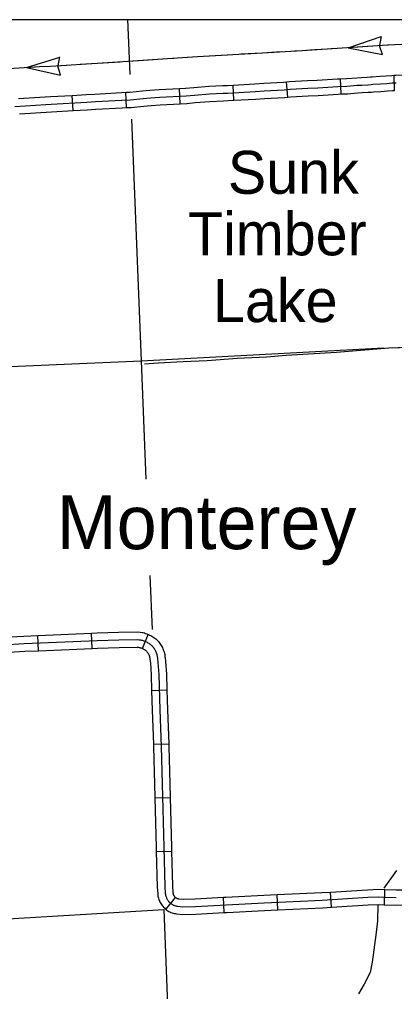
# Model space of a CAD drawing. Extents: x 1720274 to 1751788, y 372074 to 391887.
# Drawn here: x 1736478 to 1737060, y 380307 to 381816 of the extents above; entities that cross this region are included whole.
import ezdxf

# ---------------------------------------------------------------- set-up
doc = ezdxf.new("R2010")
doc.units = 0
for name, color, linetype in [('Level 24', 7, 'Continuous'), ('Level 32', 7, 'Continuous'), ('Level 35', 7, 'Continuous'), ('Level 43', 7, 'Continuous'), ('Level 5', 7, 'Continuous'), ('R_Draft', 7, 'Continuous')]:
    doc.layers.add(name, color=color, linetype=linetype)

msp = doc.modelspace()

# ---------------------------------------------------------------- linework, layer by layer
at = {"layer": 'Level 32'}
for p, q in [((1736894, 381695.6), (1736892.1, 381719.2)), ((1736976.8, 381700.4), (1736975.8, 381724.1)), ((1737059.9, 381705.7), (1737059.2, 381729.4)), ((1736643.8, 381679.4), (1736642.8, 381703.1)), ((1736727.1, 381685.3), (1736725.9, 381708.9)), ((1736810.5, 381690.6), (1736809.1, 381714.2)), ((1736560.7, 381674.6), (1736559.3, 381698.3)), ((1736507.3, 380836.4), (1736506.3, 380860.1)), ((1736590.6, 380839.9), (1736589.6, 380863.6)), ((1736668.8, 380839.7), (1736677.4, 380861.7)), ((1736682.7, 380774.7), (1736706.4, 380775.5)), ((1736685.6, 380691.3), (1736709.3, 380692.1)), ((1736687.8, 380608), (1736711.5, 380608.7)), ((1736690, 380524.6), (1736713.7, 380525.3)), ((1737044.3, 380442.1), (1737045, 380465.8)), ((1736704.9, 380435), (1736719.9, 380453.3)), ((1736795.3, 380430), (1736794.1, 380453.7)), ((1736878.6, 380434.1), (1736877.5, 380457.8)), ((1736962.1, 380438.3), (1736960.6, 380461.9))]:
    msp.add_line(p, q, dxfattribs=at)
for points in [[(1737059.2, 381729.4), (1737062, 381729.5), (1737088.7, 381730.6), (1737100.6, 381731.2), (1737134.4, 381733.4), (1737142.2, 381733.8)], [(1736809.1, 381714.2), (1736842.8, 381716.2), (1736856.8, 381717.1), (1736887.4, 381718.8), (1736892.1, 381719.2)], [(1736892.1, 381719.2), (1736896.9, 381719.6), (1736924.7, 381721.3), (1736940, 381722), (1736971.4, 381723.9), (1736975.8, 381724.1)], [(1736975.8, 381724.1), (1736985.3, 381724.5), (1737001.2, 381725.7), (1737008.4, 381726.2), (1737017.5, 381726.6), (1737022.6, 381727), (1737025.3, 381727.2), (1737037, 381728), (1737047, 381728.8), (1737055.5, 381729.3), (1737059.2, 381729.4)], [(1736470.6, 381680.9), (1736518.5, 381684), (1736526.7, 381684.5), (1736581.9, 381687.7), (1736595.4, 381688.5), (1736636.6, 381690.9), (1736649.6, 381691.5), (1736669.5, 381693.3), (1736681.1, 381694.4), (1736695.3, 381695.5), (1736736.3, 381697.6), (1736749.2, 381698.8), (1736772.6, 381700.5), (1736793.9, 381701.6), (1736801, 381701.9), (1736843.5, 381704.4), (1736857.5, 381705.3), (1736888.3, 381707), (1736897.7, 381707.8), (1736925.3, 381709.5), (1736940.6, 381710.1), (1736972, 381712.1), (1736986, 381712.7), (1737002.1, 381713.9), (1737009.1, 381714.3), (1737018.2, 381714.8), (1737023.5, 381715.2), (1737026.1, 381715.4), (1737037.9, 381716.2), (1737047.8, 381716.9), (1737056, 381717.5), (1737062.4, 381717.7)], [(1736559.3, 381698.3), (1736581.3, 381699.6), (1736594.8, 381700.3), (1736636, 381702.8), (1736642.8, 381703.1)], [(1736642.8, 381703.1), (1736648.8, 381703.3), (1736668.4, 381705.1), (1736680.1, 381706.2), (1736694.5, 381707.3), (1736725.9, 381708.9)], [(1736725.9, 381708.9), (1736735.5, 381709.4), (1736748.3, 381710.6), (1736771.8, 381712.4), (1736793.4, 381713.5), (1736800.5, 381713.7), (1736809.1, 381714.2)], [(1736976.8, 381700.4), (1736986.7, 381700.8), (1737002.9, 381702.1), (1737009.8, 381702.5), (1737019, 381703), (1737024.3, 381703.4), (1737027, 381703.6), (1737038.7, 381704.3), (1737048.7, 381705.1), (1737056.6, 381705.6), (1737059.9, 381705.7)], [(1736476, 381693.2), (1736517.7, 381695.8), (1736525.9, 381696.3), (1736559.3, 381698.3)], [(1736727.1, 381685.3), (1736737.2, 381685.8), (1736750.2, 381687), (1736773.3, 381688.7), (1736794.4, 381689.8), (1736801.6, 381690.1), (1736810.5, 381690.6)], [(1736810.5, 381690.6), (1736844.2, 381692.5), (1736858.2, 381693.4), (1736889.1, 381695.2), (1736894, 381695.6)], [(1736894, 381695.6), (1736898.6, 381696), (1736925.9, 381697.6), (1736941.3, 381698.3), (1736972.6, 381700.2), (1736976.8, 381700.4)], [(1736477.5, 381669.5), (1736519.2, 381672.2), (1736527.4, 381672.7), (1736560.7, 381674.6)], [(1736560.7, 381674.6), (1736582.6, 381675.9), (1736596.1, 381676.6), (1736637.2, 381679.1), (1736643.8, 381679.4)], [(1736643.8, 381679.4), (1736650.4, 381679.7), (1736670.6, 381681.5), (1736682.1, 381682.6), (1736696.1, 381683.6), (1736727.1, 381685.3)], [(1736423, 380856.3), (1736451.6, 380857.4), (1736484.5, 380859.2), (1736506.3, 380860.1)], [(1736506.3, 380860.1), (1736589.6, 380863.6)], [(1736589.6, 380863.6), (1736598, 380864), (1736631.5, 380865), (1736660.7, 380865.5), (1736665.1, 380865.2), (1736668, 380864.7), (1736669.6, 380864.4), (1736671.5, 380863.9), (1736673.3, 380863.3), (1736675.3, 380862.6), (1736676.8, 380862), (1736677.4, 380861.7)], [(1736677.4, 380861.7), (1736678, 380861.5), (1736679.7, 380860.7), (1736681.4, 380859.9), (1736683.1, 380859), (1736684.7, 380858), (1736686.2, 380856.9), (1736687.7, 380855.8), (1736689.2, 380854.6), (1736690.6, 380853.3), (1736691.9, 380852), (1736693.2, 380850.6), (1736694.4, 380849.1), (1736695.6, 380847.6), (1736696.6, 380846.1), (1736697.6, 380844.5), (1736698.6, 380842.8), (1736699.4, 380841.2), (1736700.2, 380839.5), (1736700.9, 380837.7), (1736701.6, 380835.9), (1736702.1, 380834.1), (1736702.6, 380832.3), (1736703, 380830.4), (1736703.3, 380828.6), (1736703.5, 380826.7), (1736703.6, 380825.5), (1736704.4, 380819.5), (1736705.6, 380800.1), (1736706.4, 380775.5)], [(1736452.1, 380845.6), (1736485.1, 380847.4), (1736598.4, 380852.1), (1736631.8, 380853.1), (1736660.4, 380853.7), (1736663.6, 380853.5), (1736665.6, 380853.1), (1736667, 380852.8), (1736668.3, 380852.5), (1736669.6, 380852.1), (1736670.9, 380851.6), (1736672.1, 380851.1), (1736673.4, 380850.6), (1736674.6, 380850), (1736675.9, 380849.4), (1736677, 380848.7), (1736678.2, 380848), (1736679.3, 380847.3), (1736680.4, 380846.5), (1736681.4, 380845.6), (1736682.4, 380844.7), (1736683.4, 380843.7), (1736684.3, 380842.7), (1736685.2, 380841.7), (1736686, 380840.6), (1736686.8, 380839.5), (1736687.5, 380838.4), (1736688.2, 380837.2), (1736688.8, 380836), (1736689.3, 380834.8), (1736689.9, 380833.5), (1736690.3, 380832.2), (1736690.7, 380830.9), (1736691, 380829.6), (1736691.3, 380828.3), (1736691.5, 380827), (1736691.7, 380825.6), (1736691.8, 380824.3), (1736692.6, 380818.3), (1736693.7, 380799.6), (1736695.6, 380744.4), (1736697.6, 380687.5), (1736699.1, 380629.6), (1736701.7, 380531.3), (1736703.3, 380470.7), (1736704, 380460), (1736704.1, 380458.8), (1736704.3, 380457.7), (1736704.5, 380456.6), (1736704.8, 380455.5), (1736705.2, 380454.4), (1736705.6, 380453.3), (1736706, 380452.2), (1736706.6, 380451.2), (1736707.1, 380450.2), (1736707.7, 380449.2), (1736708.4, 380448.3), (1736709.1, 380447.4), (1736709.9, 380446.5), (1736710.7, 380445.7), (1736711.6, 380444.9), (1736712.5, 380444.2), (1736713.4, 380443.5), (1736714.3, 380442.8), (1736715.3, 380442.3), (1736716.4, 380441.7), (1736717.4, 380441.3), (1736718.5, 380440.8), (1736719.6, 380440.5), (1736720.7, 380440.2), (1736721.8, 380439.9), (1736723, 380439.7), (1736731.4, 380439), (1736751, 380439.6), (1736798.6, 380442), (1736857.3, 380445), (1736947.7, 380449.2), (1737018.3, 380453.7), (1737034.4, 380454.3), (1737044.2, 380454), (1737062.4, 380453.4)], [(1736413.2, 380832.1), (1736452.7, 380833.7), (1736485.7, 380835.5), (1736507.3, 380836.4)], [(1736507.3, 380836.4), (1736590.6, 380839.9)], [(1736590.6, 380839.9), (1736598.8, 380840.3), (1736632.1, 380841.3), (1736660.1, 380841.8), (1736662.2, 380841.7), (1736663.3, 380841.5), (1736664.4, 380841.2), (1736665.2, 380841), (1736665.8, 380840.8), (1736666.5, 380840.6), (1736667.5, 380840.1), (1736668.8, 380839.7)], [(1736668.8, 380839.7), (1736668.8, 380839.6), (1736669.6, 380839.3), (1736670.3, 380838.9), (1736671, 380838.5), (1736671.7, 380838.1), (1736672.4, 380837.6), (1736673, 380837.2), (1736673.7, 380836.6), (1736674.3, 380836.1), (1736674.8, 380835.5), (1736675.4, 380834.9), (1736675.9, 380834.3), (1736676.4, 380833.6), (1736676.9, 380833), (1736677.3, 380832.3), (1736677.7, 380831.5), (1736678.1, 380830.8), (1736678.5, 380830.1), (1736678.8, 380829.3), (1736679, 380828.5), (1736679.3, 380827.8), (1736679.5, 380827), (1736679.6, 380826.2), (1736679.8, 380825.3), (1736679.9, 380824.5), (1736680, 380823.1), (1736680.8, 380817.1), (1736681.9, 380799), (1736682.7, 380774.7)], [(1736682.7, 380774.7), (1736683.8, 380744), (1736685.6, 380691.3)], [(1736706.4, 380775.5), (1736707.5, 380744.8), (1736709.3, 380692.1)], [(1736709.3, 380692.1), (1736709.4, 380687.9), (1736710.9, 380629.9), (1736711.5, 380608.7)], [(1736685.6, 380691.3), (1736685.7, 380687.1), (1736687.3, 380629.3), (1736687.8, 380608)], [(1736687.8, 380608), (1736689.8, 380531), (1736690, 380524.6)], [(1736711.5, 380608.7), (1736713.5, 380531.6), (1736713.7, 380525.3)], [(1736690, 380524.6), (1736691.5, 380470.1), (1736692.2, 380459), (1736692.4, 380457.4), (1736692.6, 380455.7), (1736693, 380453.9), (1736693.4, 380452.2), (1736694, 380450.5), (1736694.6, 380448.8), (1736695.3, 380447.2), (1736696.1, 380445.6), (1736697, 380444.1), (1736697.9, 380442.6), (1736699, 380441.1), (1736700.1, 380439.7), (1736701.2, 380438.4), (1736702.5, 380437.1), (1736703.8, 380435.9), (1736704.9, 380435)], [(1736713.7, 380525.3), (1736715.1, 380471.3), (1736715.8, 380461), (1736715.9, 380460.3), (1736716, 380459.8), (1736716.1, 380459.2), (1736716.2, 380458.7), (1736716.4, 380458.2), (1736716.6, 380457.7), (1736716.8, 380457.2), (1736717, 380456.7), (1736717.3, 380456.3), (1736717.6, 380455.8), (1736717.9, 380455.4), (1736718.2, 380455), (1736718.6, 380454.6), (1736718.9, 380454.2), (1736719.3, 380453.9), (1736719.9, 380453.3)], [(1736960.6, 380461.9), (1737017.7, 380465.5), (1737034.3, 380466.1), (1737044.6, 380465.8), (1737045, 380465.8)], [(1737045, 380465.8), (1737062.6, 380465.2), (1737085, 380465.4), (1737127.2, 380468.2)], [(1736719.7, 380453.5), (1736720.2, 380453.2), (1736720.6, 380452.9), (1736721.1, 380452.6), (1736721.5, 380452.4), (1736722, 380452.2), (1736722.5, 380452), (1736723, 380451.8), (1736723.5, 380451.7), (1736724, 380451.6), (1736724.5, 380451.5), (1736731.8, 380450.8), (1736750.5, 380451.4), (1736794.1, 380453.7)], [(1736794.1, 380453.7), (1736798, 380453.9), (1736856.8, 380456.8), (1736877.5, 380457.8)], [(1736877.5, 380457.8), (1736947, 380461.1), (1736960.6, 380461.9)], [(1736878.6, 380434.1), (1736948.3, 380437.4), (1736962.1, 380438.3)], [(1736962.1, 380438.3), (1737018.9, 380441.8), (1737034.4, 380442.4), (1737043.9, 380442.1), (1737044.3, 380442.1)], [(1737044.3, 380442.1), (1737062.3, 380441.5), (1737085.9, 380441.8), (1737128.7, 380444.5)], [(1736704.9, 380435), (1736705.2, 380434.8), (1736706.6, 380433.8), (1736708.1, 380432.8), (1736709.6, 380431.9), (1736711.2, 380431.1), (1736712.8, 380430.3), (1736714.5, 380429.7), (1736716.2, 380429.1), (1736717.9, 380428.7), (1736719.6, 380428.3), (1736721.5, 380428), (1736731.1, 380427.1), (1736751.5, 380427.7), (1736795.3, 380430)], [(1736795.3, 380430), (1736799.3, 380430.2), (1736857.9, 380433.2), (1736878.6, 380434.1)]]:
    msp.add_lwpolyline(points, dxfattribs=at)
at = {"layer": 'Level 35'}
for points in [[(1737063.1, 380495.1), (1737043.1, 380468.1)], [(1737033.9, 380442.3), (1737033.4, 380417.3), (1737031.4, 380399.2), (1737025.3, 380353.2), (1737021.8, 380337.2), (1737020, 380333.1), (1737018.2, 380329.9), (1737012.6, 380318.8), (1737003.8, 380304.1)]]:
    msp.add_lwpolyline(points, dxfattribs=at)
at = {"layer": 'Level 43'}
for p, q in [((1736987.9, 381772.3), (1737039.3, 381789.7)), ((1737039.3, 381789.7), (1737036.4, 381775.5)), ((1736987.9, 381772.3), (1737041.1, 381761.7)), ((1737041.1, 381761.7), (1737036.5, 381775.4)), ((1736488.3, 381741.5), (1736540.1, 381757.7)), ((1736539.7, 381758), (1736536.9, 381743.9)), ((1736488.3, 381741.5), (1736541.2, 381729.7)), ((1736541.5, 381730), (1736536.9, 381743.7))]:
    msp.add_line(p, q, dxfattribs=at)
for points in [[(1737716.3, 381816.1), (1737703.9, 381815.3), (1737606.9, 381809.1), (1737574.1, 381807.3), (1737519.3, 381803.7), (1737445, 381799), (1737366, 381794.7), (1737327.8, 381792.2), (1737257.1, 381787.8), (1737161.9, 381782.8), (1737127.3, 381779.9), (1737049.1, 381776.3), (1736955.3, 381770.2), (1736916.4, 381767.6), (1736854.7, 381764), (1736754.1, 381757.9), (1736707.6, 381755), (1736638.3, 381750.3), (1736525.8, 381743.1), (1736508.5, 381742.4), (1736413.7, 381736.6)], [(1736883.8, 381765.7), (1736854.7, 381764), (1736821.4, 381762)], [(1736935.9, 381768.9), (1736916.4, 381767.6), (1736904.7, 381766.9)], [(1736967.1, 381770.9), (1736955.3, 381770.2), (1736935.9, 381768.9)], [(1737050.3, 381776.3), (1737049.1, 381776.3), (1736987.9, 381772.3)], [(1736634.1, 381750), (1736571.6, 381746)], [(1736717.3, 381755.6), (1736707.6, 381755), (1736654.9, 381751.4)], [(1736800.6, 381760.7), (1736754.1, 381757.9), (1736738.1, 381756.9)], [(1736550.8, 381744.7), (1736525.8, 381743.1), (1736508.5, 381742.4), (1736488.3, 381741.1)], [(1736671.8, 381281.7), (1736693, 381283), (1736731.7, 381285.4), (1736769, 381287), (1736815.7, 381290.4), (1736861.1, 381292.4), (1736891.6, 381295.1), (1736969.6, 381299.5), (1737051, 381306.2), (1737078.5, 381307.6), (1737116.5, 381309.2)], [(1737056.8, 381306.5), (1737078.5, 381307.6), (1737116.5, 381309.2)]]:
    msp.add_lwpolyline(points, dxfattribs=at)
at = {"layer": 'Level 5'}
for points in [[(1736645.3, 381816.1), (1736648.7, 381730.6)], [(1736651.5, 381661.5), (1736666.3, 381286.2)], [(1736666.3, 381286.2), (1737043.5, 381306.2)], [(1736271.7, 381269.4), (1736666.3, 381286.2)], [(1736666.3, 381286.2), (1736674, 381102.5)], [(1736680.2, 380953.1), (1736683.7, 380869.4)], [(1735870.8, 380385.3), (1736701.7, 380434.9)], [(1736701.7, 380434.9), (1736733.9, 379600.1)]]:
    msp.add_lwpolyline(points, dxfattribs=at)
at = {"layer": 'R_Draft'}
msp.add_lwpolyline([(1729990.7, 381816.1), (1741847.6, 381816.1), (1741847.6, 374371.3), (1729990.7, 374371.3)], close=True, dxfattribs=at)

# ---------------------------------------------------------------- texts
at = {"layer": 'Level 24'}
msp.add_text('Monterey', height=83.42, dxfattribs=at).set_placement((1736535.6, 380994))
at = {"layer": 'Level 35'}
for s, p in [('Sunk', (1736801.1, 381545.5)), ('Timber', (1736739.1, 381450)), ('Lake', (1736778, 381346.4))]:
    msp.add_text(s, height=66.74, dxfattribs=at).set_placement(p)

doc.saveas('drawing.dxf')
